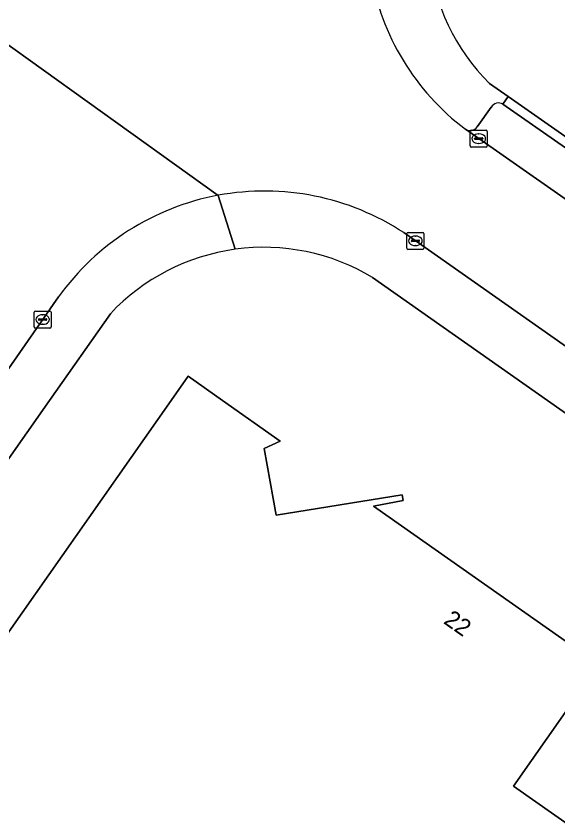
# Model space of a CAD drawing. Extents: x 155018 to 156648, y 383979 to 385733.
# Drawn here: x 155429.7 to 155461.54, y 384975.27 to 385022.6 of the extents above; entities that cross this region are included whole.
import ezdxf

# ---------------------------------------------------------------- set-up
doc = ezdxf.new("R2010")
doc.units = 0
for name, color, linetype in [('IMGEO_Erf', 7, 'Continuous'), ('IMGEO_Kolk', 7, 'Continuous'), ('IMGEO_Pand', 7, 'Continuous'), ('IMGEO_Pand_nummerreeks', 7, 'Continuous'), ('IMGEO_Parkeervlak_open', 7, 'Continuous'), ('IMGEO_Rijbaan_lokaal_gesloten', 7, 'Continuous'), ('IMGEO_Voetpad_open', 7, 'Continuous')]:
    doc.layers.add(name, color=color, linetype=linetype)

msp = doc.modelspace()

# ---------------------------------------------------------------- linework, layer by layer
at = {"layer": 'IMGEO_Erf'}
for points in [[(155457.525, 385018.63), (155458.619, 385017.864), (155484.145, 385000), (155491.64, 384994.721), (155500, 384988.865), (155510.83, 384981.203), (155511.294, 384981.88), (155516.258, 384978.35), (155515.775, 384977.663), (155553.601, 384951.142), (155553.738, 384951.046), (155554.058, 384951.47), (155560.497, 384946.89), (155560.229, 384946.497), (155580.857, 384931.994), (155586.597, 384927.958), (155607.46, 384913.427), (155617.317, 384906.512), (155620.874, 384904.014), (155651.48, 384882.509)], [(155645.703, 384870.176), (155613.715, 384892.628), (155600.657, 384901.793), (155582.308, 384914.778), (155574.917, 384919.981), (155570.133, 384923.483), (155539.854, 384944.743), (155535.161, 384948.038), (155534.984, 384948.163), (155531.101, 384950.889), (155530.5, 384951.311), (155510.828, 384965.124), (155506.264, 384968.328), (155505.588, 384968.803), (155501.395, 384971.747), (155500, 384972.727), (155492.047, 384978.311), (155491.266, 384978.86), (155482.605, 384984.76), (155482.381, 384984.92), (155460.927, 385000), (155450.653, 385007.222)], [(155435.235, 385005.097), (155431.663, 385000), (155395.301, 384948.119), (155392.871, 384944.656), (155386.964, 384936.206), (155382.993, 384930.585), (155380.633, 384927.147), (155378.001, 384923.366), (155376.2, 384920.796), (155354.955, 384890.532), (155337.874, 384866.058)]]:
    msp.add_lwpolyline(points, dxfattribs=at)
msp.add_lwpolyline([(155437.272, 384901.403), (155412.162, 384919.023), (155417.316, 384926.358), (155404.257, 384935.52), (155429.931, 384972.307), (155422.839, 384977.259), (155438.817, 385000), (155439.816, 385001.422), (155441.823, 385000), (155445.207, 384997.603), (155444.284, 384997.18), (155444.973, 384993.255), (155452.396, 384994.446), (155452.453, 384994.103), (155450.711, 384993.78), (155463.948, 384984.474), (155458.937, 384977.31), (155471.068, 384968.794), (155464.079, 384958.829), (155473.162, 384952.461)], close=True, dxfattribs=at)
for centre, radius, start, end in [((155466.098, 385027.279), 12.178, 146.8278, 225.251), ((155444.261, 384996.616), 12.385, 97.8557, 136.7833), ((155444.258, 384996.618), 12.383, 58.9088, 97.8451)]:
    msp.add_arc(centre, radius, start, end, dxfattribs=at)
at = {"layer": 'IMGEO_Kolk'}
for p, q in [((155456.463, 385015.891), (155457.315, 385015.891)), ((155456.388, 385014.965), (155456.388, 385015.817)), ((155456.647, 385015.385), (155456.647, 385015.397)), ((155456.69, 385015.434), (155457.088, 385015.434)), ((155456.876, 385015.671), (155456.901, 385015.671)), ((155457.131, 385015.397), (155457.131, 385015.385)), ((155457.389, 385015.817), (155457.389, 385014.965)), ((155457.085, 385015.348), (155456.687, 385015.348)), ((155456.899, 385015.111), (155456.874, 385015.111)), ((155457.315, 385014.891), (155456.463, 385014.891)), ((155452.665, 385008.955), (155452.665, 385009.807)), ((155452.74, 385009.881), (155453.592, 385009.881)), ((155453.666, 385009.807), (155453.666, 385008.955)), ((155452.924, 385009.375), (155452.924, 385009.387)), ((155453.362, 385009.338), (155452.964, 385009.338)), ((155452.967, 385009.424), (155453.365, 385009.424)), ((155453.153, 385009.661), (155453.178, 385009.661)), ((155453.408, 385009.387), (155453.408, 385009.375)), ((155453.592, 385008.881), (155452.74, 385008.881)), ((155453.176, 385009.101), (155453.151, 385009.101)), ((155430.755, 385004.327), (155430.755, 385005.179)), ((155430.83, 385005.253), (155431.682, 385005.253)), ((155431.243, 385005.033), (155431.268, 385005.033)), ((155431.756, 385005.179), (155431.756, 385004.327)), ((155431.014, 385004.747), (155431.014, 385004.759)), ((155431.452, 385004.71), (155431.054, 385004.71)), ((155431.057, 385004.796), (155431.455, 385004.796)), ((155431.498, 385004.759), (155431.498, 385004.747)), ((155431.682, 385004.253), (155430.83, 385004.253)), ((155431.266, 385004.473), (155431.241, 385004.473))]:
    msp.add_line(p, q, dxfattribs=at)
for points in [[(155456.463, 385015.891), (155457.315, 385015.891)], [(155456.388, 385014.965), (155456.388, 385015.817)], [(155457.389, 385015.817), (155457.389, 385014.965)], [(155457.315, 385014.891), (155456.463, 385014.891)], [(155452.665, 385008.955), (155452.665, 385009.807)], [(155452.74, 385009.881), (155453.592, 385009.881)], [(155453.666, 385009.807), (155453.666, 385008.955)], [(155453.592, 385008.881), (155452.74, 385008.881)], [(155430.755, 385004.327), (155430.755, 385005.179)], [(155430.83, 385005.253), (155431.682, 385005.253)], [(155431.756, 385005.179), (155431.756, 385004.327)], [(155431.682, 385004.253), (155430.83, 385004.253)]]:
    msp.add_lwpolyline(points, dxfattribs=at)
for centre, radius, start, end in [((155456.465, 385015.815), 0.0765, 91.552, 178.448), ((155456.465, 385015.815), 0.0765, 91.552, 178.448), ((155457.313, 385015.815), 0.0765, 1.552, 88.448), ((155457.313, 385015.815), 0.0765, 1.552, 88.448), ((155456.687, 385015.394), 0.0403, 85.8775, 175.7526), ((155456.684, 385015.384), 0.0366, 178.938, 274.7102), ((155457.088, 385015.391), 0.043, 264.8664, 352.4533), ((155457.092, 385015.396), 0.0386, 1.7309, 96.639), ((155456.465, 385014.967), 0.0765, 181.552, 268.448), ((155456.465, 385014.967), 0.0765, 181.552, 268.448), ((155457.313, 385014.967), 0.0765, 271.552, 358.448), ((155457.313, 385014.967), 0.0765, 271.552, 358.448), ((155452.742, 385009.805), 0.0765, 91.552, 178.448), ((155452.742, 385009.805), 0.0765, 91.552, 178.448), ((155453.59, 385009.805), 0.0765, 1.552, 88.448), ((155453.59, 385009.805), 0.0765, 1.552, 88.448), ((155452.964, 385009.384), 0.0403, 85.8775, 175.7526), ((155452.961, 385009.374), 0.0366, 178.938, 274.7102), ((155453.365, 385009.381), 0.043, 264.8664, 352.4533), ((155453.369, 385009.386), 0.0386, 1.7309, 96.639), ((155452.742, 385008.957), 0.0765, 181.552, 268.448), ((155452.742, 385008.957), 0.0765, 181.552, 268.448), ((155453.59, 385008.957), 0.0765, 271.552, 358.448), ((155453.59, 385008.957), 0.0765, 271.552, 358.448), ((155430.832, 385005.177), 0.0765, 91.552, 178.448), ((155430.832, 385005.177), 0.0765, 91.552, 178.448), ((155431.68, 385005.177), 0.0765, 1.552, 88.448), ((155431.68, 385005.177), 0.0765, 1.552, 88.448), ((155431.054, 385004.756), 0.0403, 85.8775, 175.7526), ((155431.051, 385004.746), 0.0366, 178.938, 274.7102), ((155431.455, 385004.753), 0.043, 264.8664, 352.4533), ((155431.459, 385004.758), 0.0386, 1.7309, 96.639), ((155430.832, 385004.329), 0.0765, 181.552, 268.448), ((155430.832, 385004.329), 0.0765, 181.552, 268.448), ((155431.68, 385004.329), 0.0765, 271.552, 358.448), ((155431.68, 385004.329), 0.0765, 271.552, 358.448)]:
    msp.add_arc(centre, radius, start, end, dxfattribs=at)
for centre, major_axis, ratio, start_param, end_param in [((155456.875, 385015.391), (-0.387, 0.002), 0.722429, 4.712389, 7.853982), ((155456.9, 385015.391), (-0.39, 0.002), 0.717154, 1.570796, 4.712389), ((155453.152, 385009.381), (-0.387, 0.002), 0.722429, 4.712389, 7.853982), ((155453.177, 385009.381), (-0.39, 0.002), 0.717154, 1.570796, 4.712389), ((155431.242, 385004.753), (-0.387, 0.002), 0.722429, 4.712389, 7.853982), ((155431.267, 385004.753), (-0.39, 0.002), 0.717154, 1.570796, 4.712389)]:
    msp.add_ellipse(centre, major_axis=major_axis, ratio=ratio, start_param=start_param, end_param=end_param, dxfattribs=at)
at = {"layer": 'IMGEO_Pand'}
msp.add_lwpolyline([(155437.272, 384901.403), (155473.162, 384952.461), (155464.079, 384958.829), (155471.068, 384968.794), (155458.937, 384977.31), (155463.948, 384984.474), (155450.711, 384993.78), (155452.453, 384994.103), (155452.396, 384994.446), (155444.973, 384993.255), (155444.284, 384997.18), (155445.207, 384997.603), (155441.823, 385000), (155439.816, 385001.422), (155438.817, 385000), (155422.839, 384977.259), (155429.931, 384972.307), (155404.257, 384935.52), (155417.316, 384926.358), (155412.162, 384919.023)], close=True, dxfattribs=at)
at = {"layer": 'IMGEO_Parkeervlak_open'}
for points in [[(155483.311, 385000), (155458.31, 385017.422)], [(155457.62, 385017.233), (155456.797, 385016.081)], [(155456.1, 385015.949), (155478.917, 385000), (155482.635, 384997.401)]]:
    msp.add_lwpolyline(points, dxfattribs=at)
for centre, radius, start, end in [((155458.058, 385016.988), 0.502, 59.8363, 150.8004), ((155456.38, 385016.379), 0.513, 236.9518, 324.4959)]:
    msp.add_arc(centre, radius, start, end, dxfattribs=at)
at = {"layer": 'IMGEO_Rijbaan_lokaal_gesloten'}
for points in [[(155428.721, 385021.264), (155441.576, 385012.058)], [(155441.576, 385012.058), (155428.721, 385021.264)], [(155650.099, 384879.818), (155615.524, 384904.073), (155605.603, 384911.034), (155580.666, 384928.528), (155558.57, 384944.057), (155551.965, 384948.699), (155514.295, 384975.174), (155514.115, 384975.3), (155509.167, 384978.777), (155500, 384985.217), (155489.982, 384992.256), (155489.845, 384992.352), (155482.635, 384997.401), (155478.917, 385000), (155456.1, 385015.949)], [(155452.478, 385009.864), (155466.537, 385000), (155468.855, 384998.374), (155481.303, 384989.599), (155484.226, 384987.538), (155493.798, 384980.798), (155500, 384976.456), (155502.879, 384974.44), (155503.149, 384974.25), (155507.358, 384971.292), (155508.017, 384970.829), (155512.594, 384967.613), (155532.25, 384953.8), (155532.882, 384953.356), (155536.732, 384950.651), (155536.91, 384950.526), (155541.6, 384947.23), (155571.894, 384925.942), (155573.015, 384925.172), (155576.741, 384922.577), (155602.522, 384904.454), (155615.591, 384895.277), (155647.55, 384872.837)], [(155384.463, 384937.948), (155390.393, 384946.374), (155394.958, 384952.938), (155397.073, 384955.962), (155427.929, 385000), (155432.193, 385006.088)]]:
    msp.add_lwpolyline(points, dxfattribs=at)
for centre, radius, start, end in [((155464.878, 385027.55), 14.548, 189.6328, 232.8885), ((155444.298, 384997.422), 14.887, 100.5344, 144.3993), ((155444.302, 384997.419), 14.891, 56.6957, 100.5471)]:
    msp.add_arc(centre, radius, start, end, dxfattribs=at)
at = {"layer": 'IMGEO_Voetpad_open'}
for points in [[(155458.31, 385017.422), (155458.619, 385017.864), (155457.525, 385018.63)], [(155484.145, 385000), (155458.619, 385017.864), (155458.31, 385017.422), (155483.311, 385000)], [(155456.797, 385016.081), (155457.62, 385017.233)], [(155442.568, 385008.885), (155441.576, 385012.058)], [(155441.576, 385012.058), (155442.568, 385008.885)], [(155450.653, 385007.222), (155460.927, 385000), (155482.381, 384984.92), (155482.605, 384984.76), (155481.303, 384989.599), (155468.855, 384998.374), (155466.537, 385000), (155452.478, 385009.864)], [(155432.193, 385006.088), (155427.929, 385000), (155397.073, 384955.962), (155394.958, 384952.938), (155395.301, 384948.119), (155431.663, 385000)], [(155431.663, 385000), (155435.235, 385005.097)]]:
    msp.add_lwpolyline(points, dxfattribs=at)
for centre, radius, start, end in [((155466.098, 385027.279), 12.178, 146.8278, 225.251), ((155464.878, 385027.55), 14.548, 189.6328, 232.8885), ((155458.058, 385016.988), 0.502, 59.8363, 150.8004), ((155456.38, 385016.379), 0.513, 236.9518, 324.4959), ((155444.298, 384997.422), 14.887, 100.5344, 144.3993), ((155444.302, 384997.419), 14.891, 56.6957, 100.5471), ((155444.261, 384996.616), 12.385, 97.8557, 136.7833), ((155444.258, 384996.618), 12.383, 58.9088, 97.8451)]:
    msp.add_arc(centre, radius, start, end, dxfattribs=at)

# ---------------------------------------------------------------- texts
at = {"layer": 'IMGEO_Pand_nummerreeks'}
msp.add_text('22', height=1, rotation=324.8917, dxfattribs=at).set_placement((155454.765, 384986.922))

doc.saveas('drawing.dxf')
